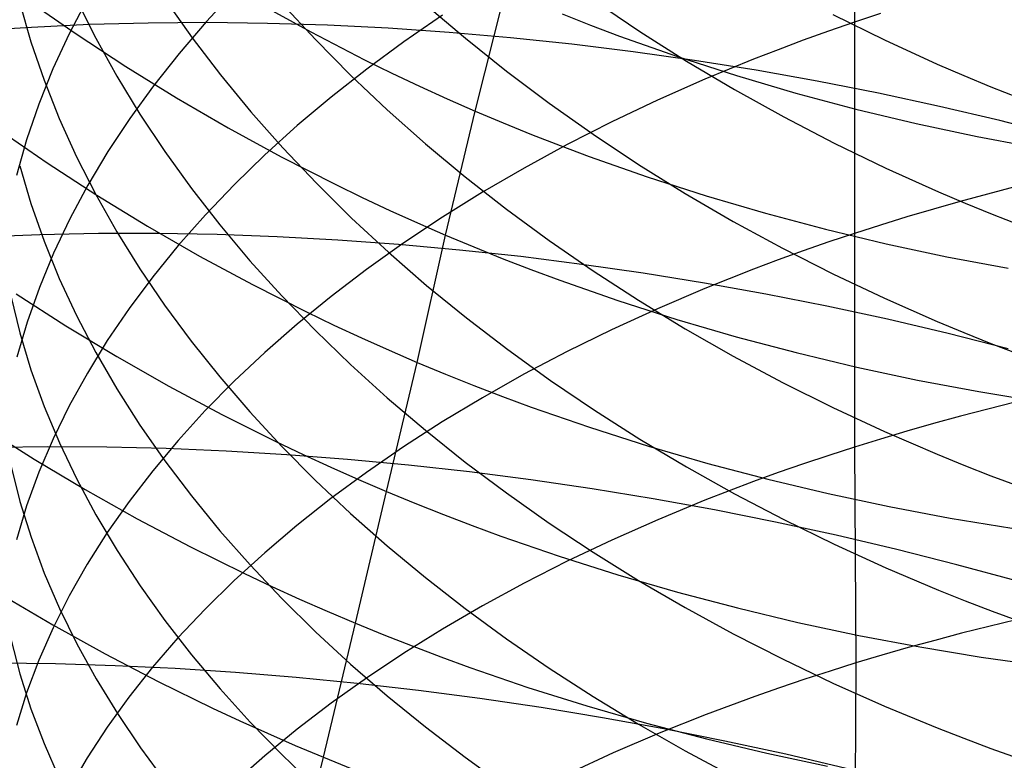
# Model space of a CAD drawing. Extents: x -383 to 1849, y -1185 to -529.
# Tile 799 of 870: x 1817.19 to 1824.93, y -965.43 to -959.6. Entities that reach past the tile are written whole.
import ezdxf

# ---------------------------------------------------------------- set-up
doc = ezdxf.new("R2010")
doc.units = 0
doc.layers.add('PREDEFINITO', color=7, linetype='CONTINUOUS')

msp = doc.modelspace()

# ---------------------------------------------------------------- linework, layer by layer
at = {"layer": 'PREDEFINITO'}
for p, q in [((1823.7559, -957.9807, 657.5933), (1823.7547, -959.6191, 658.7322)), ((1818.8845, -959.37, 651.9485), (1818.6567, -959.6158, 651.5876)), ((1820.7711, -960.3177, 525.9202), (1821.0107, -959.368, 527.0062)), ((1817.1891, -959.4677, 639.854), (1817.2765, -959.7726, 639.4836)), ((1817.2515, -959.4448, 523.899), (1817.6326, -959.71, 524.0536)), ((1817.7201, -959.4367, 648.6018), (1817.578, -959.7101, 648.2199)), ((1817.636, -959.4398, 637.2734), (1817.7871, -959.7435, 636.9207)), ((1818.3352, -959.4428, 634.7778), (1818.5455, -959.7403, 634.4474)), ((1819.063, -959.4664, 525.5323), (1819.4784, -959.6956, 525.6449)), ((1819.2513, -959.4707, 632.3687), (1819.515, -959.7552, 632.0666)), ((1820.3823, -959.4794, 630.0851), (1820.695, -959.7454, 629.8154)), ((1821.7097, -959.4495, 627.9354), (1822.0671, -959.6911, 627.7019)), ((1820.515, -959.5644, 655.1138), (1820.2109, -959.7731, 654.7907)), ((1821.4556, -959.5538, 527.0748), (1821.6805, -959.6422, 527.1052)), ((1823.5855, -959.5585, 625.7456), (1823.9911, -959.7582, 625.5627)), ((1823.9594, -959.5511, 658.8453), (1823.7547, -959.6191, 658.7322)), ((1817.7378, -959.6376, 489.7442), (1817.2807, -959.6591, 489.923)), ((1818.2, -959.6253, 489.5768), (1817.7378, -959.6376, 489.7442)), ((1818.6667, -959.622, 489.4209), (1818.2, -959.6253, 489.5768)), ((1818.6567, -959.6158, 651.5876), (1818.4424, -959.8657, 651.2212)), ((1819.1374, -959.6279, 489.2768), (1818.6667, -959.622, 489.4209)), ((1819.6115, -959.6427, 489.1444), (1819.1374, -959.6279, 489.2768)), ((1820.0885, -959.6665, 489.024), (1819.6115, -959.6427, 489.1444)), ((1821.6805, -959.6422, 527.1052), (1821.9069, -959.7276, 527.1329)), ((1823.7547, -959.6191, 658.7322), (1823.5525, -959.6891, 658.616)), ((1823.7547, -959.6191, 658.7322), (1823.7551, -961.2797, 659.8387)), ((1817.2807, -959.6591, 489.923), (1816.8291, -959.6897, 490.1132)), ((1817.578, -959.7101, 648.2199), (1817.4509, -959.9859, 647.835)), ((1817.6326, -959.71, 524.0536), (1818.0229, -959.9661, 524.1986)), ((1819.4784, -959.6956, 525.6449), (1819.9018, -959.9141, 525.7472)), ((1820.5679, -959.6994, 488.9157), (1820.0885, -959.6665, 489.024)), ((1821.0491, -959.7411, 488.8196), (1820.5679, -959.6994, 488.9157)), ((1821.9069, -959.7276, 527.1329), (1822.3642, -959.8893, 527.1804)), ((1822.0671, -959.6911, 627.7019), (1822.4347, -959.9242, 627.477)), ((1823.5525, -959.6891, 658.616), (1823.3527, -959.761, 658.4968)), ((1817.2765, -959.7726, 639.4836), (1817.3803, -960.0759, 639.1156)), ((1817.7871, -959.7435, 636.9207), (1817.9533, -960.0443, 636.5717)), ((1818.5455, -959.7403, 634.4474), (1818.7697, -960.0336, 634.1221)), ((1819.515, -959.7552, 632.0666), (1819.7914, -960.0342, 631.7708)), ((1820.2109, -959.7731, 654.7907), (1819.9191, -959.9874, 654.4596)), ((1820.695, -959.7454, 629.8154), (1821.0192, -960.0045, 629.5531)), ((1821.5315, -959.7917, 488.7358), (1821.0491, -959.7411, 488.8196)), ((1822.0148, -959.8512, 488.6644), (1821.5315, -959.7917, 488.7358)), ((1823.3527, -959.761, 658.4968), (1823.1554, -959.8349, 658.3747)), ((1823.9911, -959.7582, 625.5627), (1824.4055, -959.9477, 625.3899)), ((1818.4424, -959.8657, 651.2212), (1818.2419, -960.1194, 650.8498)), ((1822.4982, -959.9196, 488.6056), (1822.0148, -959.8512, 488.6644)), ((1822.3642, -959.8893, 527.1804), (1822.8267, -960.0391, 527.2174)), ((1823.1554, -959.8349, 658.3747), (1822.9606, -959.9107, 658.2496)), ((1818.0229, -959.9661, 524.1986), (1818.4221, -960.2129, 524.3339)), ((1819.9018, -959.9141, 525.7472), (1820.1163, -960.0192, 525.7945)), ((1822.4347, -959.9242, 627.477), (1822.8123, -960.1487, 627.261)), ((1822.9813, -959.9967, 488.5595), (1822.4982, -959.9196, 488.6056)), ((1822.9606, -959.9107, 658.2496), (1822.5786, -960.0678, 657.991)), ((1824.4055, -959.9477, 625.3899), (1824.6158, -960.0385, 625.3073)), ((1817.4509, -959.9859, 647.835), (1817.3392, -960.264, 647.4475)), ((1817.9533, -960.0443, 636.5717), (1818.1343, -960.342, 636.2268)), ((1818.7697, -960.0336, 634.1221), (1819.0075, -960.3225, 633.8022)), ((1819.9191, -959.9874, 654.4596), (1819.6395, -960.2071, 654.1209)), ((1819.7914, -960.0342, 631.7708), (1820.0802, -960.3074, 631.4816)), ((1820.1163, -960.0192, 525.7945), (1820.3328, -960.1216, 525.8391)), ((1821.0192, -960.0045, 629.5531), (1821.3547, -960.2564, 629.2986)), ((1822.8267, -960.0391, 527.2174), (1823.2941, -960.1769, 527.2441)), ((1823.4636, -960.0826, 488.5263), (1822.9813, -959.9967, 488.5595)), ((1824.6158, -960.0385, 625.3073), (1824.8283, -960.1266, 625.2273)), ((1817.3803, -960.0759, 639.1156), (1817.5001, -960.3773, 638.7504)), ((1818.2419, -960.1194, 650.8498), (1818.0556, -960.3766, 650.4737)), ((1820.3328, -960.1216, 525.8391), (1820.551, -960.2211, 525.881)), ((1822.5786, -960.0678, 657.991), (1822.2071, -960.2322, 657.7214)), ((1823.9445, -960.1773, 488.506), (1823.4636, -960.0826, 488.5263)), ((1822.8123, -960.1487, 627.261), (1823.1996, -960.3642, 627.0544)), ((1823.2941, -960.1769, 527.2441), (1823.7658, -960.3027, 527.2605)), ((1824.4234, -960.2806, 488.4988), (1823.9445, -960.1773, 488.506)), ((1824.8283, -960.1266, 625.2273), (1825.0429, -960.212, 625.1501)), ((1817.3392, -960.264, 647.4475), (1817.243, -960.5441, 647.0577)), ((1818.4221, -960.2129, 524.3339), (1818.8298, -960.45, 524.4592)), ((1819.6395, -960.2071, 654.1209), (1819.3726, -960.4317, 653.775)), ((1820.551, -960.2211, 525.881), (1820.7711, -960.3177, 525.9202)), ((1821.3547, -960.2564, 629.2986), (1821.701, -960.5007, 629.0523)), ((1822.2071, -960.2322, 657.7214), (1821.8461, -960.4035, 657.4412)), ((1818.1343, -960.342, 636.2268), (1818.3299, -960.6362, 635.8863)), ((1819.0075, -960.3225, 633.8022), (1819.2587, -960.6066, 633.488)), ((1820.0802, -960.3074, 631.4816), (1820.3811, -960.5745, 631.1994)), ((1820.5396, -961.2936, 524.8553), (1820.7711, -960.3177, 525.9202)), ((1820.7711, -960.3177, 525.9202), (1820.9928, -960.4114, 525.9567)), ((1823.7658, -960.3027, 527.2605), (1824.2413, -960.4165, 527.2668)), ((1824.8999, -960.3926, 488.5048), (1824.4234, -960.2806, 488.4988)), ((1817.5001, -960.3773, 638.7504), (1817.6357, -960.6765, 638.3883)), ((1818.0556, -960.3766, 650.4737), (1817.8836, -960.6371, 650.0933)), ((1819.3726, -960.4317, 653.775), (1819.1186, -960.6612, 653.4223)), ((1820.9928, -960.4114, 525.9567), (1821.2163, -960.5021, 525.9904)), ((1821.8461, -960.4035, 657.4412), (1821.4961, -960.5815, 657.1507)), ((1823.1996, -960.3642, 627.0544), (1823.5963, -960.5702, 626.8573)), ((1824.2413, -960.4165, 527.2668), (1824.7199, -960.5183, 527.2629)), ((1825.3734, -960.5133, 488.5241), (1824.8999, -960.3926, 488.5048)), ((1817.0218, -960.4632, 522.836), (1817.4039, -960.7256, 522.9939)), ((1818.8298, -960.45, 524.4592), (1819.2457, -960.677, 524.5742)), ((1821.2163, -960.5021, 525.9904), (1821.4413, -960.5899, 526.0214)), ((1821.701, -960.5007, 629.0523), (1822.0579, -960.7372, 628.8144)), ((1817.243, -960.5441, 647.0577), (1817.1627, -960.8257, 646.6662)), ((1820.3811, -960.5745, 631.1994), (1820.6939, -960.8351, 630.9244)), ((1821.4961, -960.5815, 657.1507), (1821.1572, -960.766, 656.8505)), ((1823.5963, -960.5702, 626.8573), (1824.002, -960.7666, 626.6702)), ((1824.7199, -960.5183, 527.2629), (1825.2012, -960.6082, 527.2491)), ((1817.8836, -960.6371, 650.0933), (1817.7262, -960.9006, 649.7091)), ((1818.3299, -960.6362, 635.8863), (1818.5396, -960.9267, 635.5506)), ((1819.1186, -960.6612, 653.4223), (1818.8777, -960.8951, 653.0632)), ((1819.2587, -960.6066, 633.488), (1819.5228, -960.8857, 633.1798)), ((1821.4413, -960.5899, 526.0214), (1821.6679, -960.6748, 526.0497)), ((1817.4039, -960.7256, 522.9939), (1817.7951, -960.9792, 523.142)), ((1817.6357, -960.6765, 638.3883), (1817.7867, -960.9732, 638.0296)), ((1819.2457, -960.677, 524.5742), (1819.6696, -960.8935, 524.6787)), ((1821.6679, -960.6748, 526.0497), (1822.1255, -960.8356, 526.0982)), ((1822.0579, -960.7372, 628.8144), (1822.4252, -960.9655, 628.5854)), ((1817.1888, -960.7473, 640.9769), (1817.2764, -961.0449, 640.6006)), ((1821.1572, -960.766, 656.8505), (1820.8297, -960.9567, 656.5409)), ((1824.002, -960.7666, 626.6702), (1824.4165, -960.953, 626.4934)), ((1818.8777, -960.8951, 653.0632), (1818.6501, -961.1333, 652.6982)), ((1819.5228, -960.8857, 633.1798), (1819.7997, -961.1593, 632.878)), ((1819.6696, -960.8935, 524.6787), (1819.8843, -960.9977, 524.727)), ((1820.6939, -960.8351, 630.9244), (1821.0182, -961.0889, 630.6571)), ((1822.1255, -960.8356, 526.0982), (1822.5884, -960.9848, 526.136)), ((1817.7262, -960.9006, 649.7091), (1817.5836, -961.1667, 649.3214)), ((1817.7867, -960.9732, 638.0296), (1817.9528, -961.2671, 637.6748)), ((1818.5396, -960.9267, 635.5506), (1818.7634, -961.2131, 635.2201)), ((1820.8297, -960.9567, 656.5409), (1820.5139, -961.1533, 656.2224)), ((1822.4252, -960.9655, 628.5854), (1822.8025, -961.1853, 628.3654)), ((1824.4165, -960.953, 626.4934), (1824.6269, -961.0423, 626.4089)), ((1825.0179, -960.9149, 660.4778), (1824.5882, -961.0287, 660.2773)), ((1817.2764, -961.0449, 640.6006), (1817.3804, -961.3409, 640.2266)), ((1817.7951, -960.9792, 523.142), (1818.1952, -961.2235, 523.2802)), ((1819.8843, -960.9977, 524.727), (1820.101, -961.0991, 524.7725)), ((1822.5884, -960.9848, 526.136), (1823.0562, -961.1221, 526.1632)), ((1824.5882, -961.0287, 660.2773), (1824.3766, -961.0886, 660.1723)), ((1824.6269, -961.0423, 626.4089), (1824.8395, -961.129, 626.3271)), ((1820.101, -961.0991, 524.7725), (1820.3194, -961.1978, 524.8153)), ((1821.0182, -961.0889, 630.6571), (1821.3537, -961.3357, 630.3977)), ((1823.0562, -961.1221, 526.1632), (1823.5282, -961.2477, 526.1799)), ((1824.3766, -961.0886, 660.1723), (1824.1671, -961.1503, 660.0642)), ((1824.8395, -961.129, 626.3271), (1825.054, -961.213, 626.248)), ((1817.5836, -961.1667, 649.3214), (1817.456, -961.4353, 648.9307)), ((1818.6501, -961.1333, 652.6982), (1818.4361, -961.3755, 652.3275)), ((1819.7997, -961.1593, 632.878), (1820.0889, -961.4273, 632.583)), ((1820.5139, -961.1533, 656.2224), (1820.2099, -961.3556, 655.8953)), ((1820.3194, -961.1978, 524.8153), (1820.5396, -961.2936, 524.8553)), ((1822.8025, -961.1853, 628.3654), (1823.1894, -961.3962, 628.1549)), ((1824.1671, -961.1503, 660.0642), (1823.96, -961.2141, 659.953)), ((1817.8081, -961.2814, 488.5092), (1817.3474, -961.2907, 488.6787)), ((1818.2733, -961.281, 488.3514), (1817.8081, -961.2814, 488.5092)), ((1817.9528, -961.2671, 637.6748), (1818.1338, -961.5579, 637.3241)), ((1818.1952, -961.2235, 523.2802), (1818.6037, -961.4583, 523.4082)), ((1818.7426, -961.2895, 488.2055), (1818.2733, -961.281, 488.3514)), ((1818.7634, -961.2131, 635.2201), (1819.0007, -961.4951, 634.895)), ((1823.5282, -961.2477, 526.1799), (1824.0039, -961.3615, 526.1862)), ((1823.7551, -961.2797, 659.8387), (1823.5528, -961.3473, 659.7213)), ((1823.96, -961.2141, 659.953), (1823.7551, -961.2797, 659.8387)), ((1823.7551, -961.2797, 659.8387), (1823.7563, -962.9611, 660.9132)), ((1817.3474, -961.2907, 488.6787), (1816.8918, -961.309, 488.8597)), ((1817.3804, -961.3409, 640.2266), (1817.5004, -961.6351, 639.8554)), ((1819.2153, -961.3067, 488.0715), (1818.7426, -961.2895, 488.2055)), ((1819.6909, -961.3327, 487.9497), (1819.2153, -961.3067, 488.0715)), ((1820.169, -961.3675, 487.8401), (1819.6909, -961.3327, 487.9497)), ((1820.2099, -961.3556, 655.8953), (1819.918, -961.5632, 655.5601)), ((1820.3156, -962.2946, 523.8127), (1820.5396, -961.2936, 524.8553)), ((1820.5396, -961.2936, 524.8553), (1820.7615, -961.3866, 524.8925)), ((1821.3537, -961.3357, 630.3977), (1821.7001, -961.5751, 630.1467)), ((1823.5528, -961.3473, 659.7213), (1823.3528, -961.4169, 659.6008)), ((1824.0039, -961.3615, 526.1862), (1824.4828, -961.4635, 526.1821)), ((1817.456, -961.4353, 648.9307), (1817.3439, -961.706, 648.5374)), ((1818.4361, -961.3755, 652.3275), (1818.236, -961.6214, 651.9518)), ((1820.0889, -961.4273, 632.583), (1820.3902, -961.6893, 632.295)), ((1820.6489, -961.411, 487.7428), (1820.169, -961.3675, 487.8401)), ((1821.1302, -961.4631, 487.6581), (1820.6489, -961.411, 487.7428)), ((1820.7615, -961.3866, 524.8925), (1820.9851, -961.4766, 524.9269)), ((1823.3528, -961.4169, 659.6008), (1823.1554, -961.4883, 659.4774)), ((1823.1894, -961.3962, 628.1549), (1823.5858, -961.598, 627.9541)), ((1818.6037, -961.4583, 523.4082), (1819.0203, -961.6832, 523.5257)), ((1819.0007, -961.4951, 634.895), (1819.2514, -961.7725, 634.5757)), ((1820.9851, -961.4766, 524.9269), (1821.2103, -961.5638, 524.9586)), ((1821.6123, -961.5239, 487.5859), (1821.1302, -961.4631, 487.6581)), ((1823.1554, -961.4883, 659.4774), (1822.9604, -961.5615, 659.3509)), ((1824.4828, -961.4635, 526.1821), (1824.9644, -961.5537, 526.1679)), ((1818.1338, -961.5579, 637.3241), (1818.3293, -961.8453, 636.9779)), ((1819.918, -961.5632, 655.5601), (1819.6385, -961.7761, 655.2172)), ((1821.2103, -961.5638, 524.9586), (1821.4371, -961.6481, 524.9874)), ((1822.0947, -961.5933, 487.5265), (1821.6123, -961.5239, 487.5859)), ((1821.7001, -961.5751, 630.1467), (1822.0571, -961.8067, 629.9042)), ((1822.5769, -961.6712, 487.48), (1822.0947, -961.5933, 487.5265)), ((1822.9604, -961.5615, 659.3509), (1822.5782, -961.7134, 659.0894)), ((1817.5004, -961.6351, 639.8554), (1817.6361, -961.9272, 639.4873)), ((1818.236, -961.6214, 651.9518), (1818.05, -961.8707, 651.5712)), ((1821.4371, -961.6481, 524.9874), (1821.8949, -961.808, 525.0368)), ((1823.0583, -961.7577, 487.4465), (1822.5769, -961.6712, 487.48)), ((1823.5858, -961.598, 627.9541), (1823.9913, -961.7903, 627.7635)), ((1817.3439, -961.706, 648.5374), (1817.2472, -961.9786, 648.1418)), ((1819.0203, -961.6832, 523.5257), (1819.4447, -961.8977, 523.6324)), ((1820.3902, -961.6893, 632.295), (1820.7034, -961.945, 632.0144)), ((1822.5782, -961.7134, 659.0894), (1822.2064, -961.8723, 658.8168)), ((1817.1184, -961.7721, 642.4409), (1817.1895, -962.0634, 642.0568)), ((1817.1601, -961.7554, 521.9489), (1817.552, -962.0066, 522.1005)), ((1819.2514, -961.7725, 634.5757), (1819.5151, -962.0449, 634.2626)), ((1819.6385, -961.7761, 655.2172), (1819.3716, -961.9938, 654.867)), ((1821.8949, -961.808, 525.0368), (1822.3579, -961.9563, 525.0753)), ((1822.0571, -961.8067, 629.9042), (1822.4244, -962.0304, 629.6707)), ((1823.5384, -961.8527, 487.426), (1823.0583, -961.7577, 487.4465)), ((1823.9913, -961.7903, 627.7635), (1824.4056, -961.9729, 627.5832)), ((1818.05, -961.8707, 651.5712), (1817.8784, -962.1232, 651.1864)), ((1818.3293, -961.8453, 636.9779), (1818.539, -962.1291, 636.6366)), ((1819.4447, -961.8977, 523.6324), (1819.6597, -962.0011, 523.6817)), ((1822.2064, -961.8723, 658.8168), (1821.8453, -962.038, 658.5333)), ((1824.0167, -961.9562, 487.4189), (1823.5384, -961.8527, 487.426)), ((1817.2472, -961.9786, 648.1418), (1817.1664, -962.2527, 647.7444)), ((1817.6361, -961.9272, 639.4873), (1817.7872, -962.2169, 639.1227)), ((1820.7034, -961.945, 632.0144), (1821.028, -962.194, 631.7416)), ((1822.3579, -961.9563, 525.0753), (1822.8258, -962.093, 525.1029)), ((1824.4926, -962.0681, 487.4251), (1824.0167, -961.9562, 487.4189)), ((1824.4056, -961.9729, 627.5832), (1824.6159, -962.0604, 627.4971)), ((1817.552, -962.0066, 522.1005), (1817.9527, -962.2487, 522.2419)), ((1819.3716, -961.9938, 654.867), (1819.1176, -962.2162, 654.5099)), ((1819.5151, -962.0449, 634.2626), (1819.7915, -962.3121, 633.956)), ((1819.6597, -962.0011, 523.6817), (1819.8766, -962.1017, 523.7282)), ((1821.8453, -962.038, 658.5333), (1821.4951, -962.2102, 658.2396)), ((1822.4244, -962.0304, 629.6707), (1822.8017, -962.2457, 629.4465)), ((1817.1895, -962.0634, 642.0568), (1817.2773, -962.3534, 641.6747)), ((1817.8784, -962.1232, 651.1864), (1817.7213, -962.3786, 650.7976)), ((1818.539, -962.1291, 636.6366), (1818.7627, -962.4089, 636.3004)), ((1819.8766, -962.1017, 523.7282), (1820.0952, -962.1996, 523.7719)), ((1822.8258, -962.093, 525.1029), (1823.2978, -962.2182, 525.1198)), ((1824.9656, -962.1884, 487.4448), (1824.4926, -962.0681, 487.4251)), ((1824.6159, -962.0604, 627.4971), (1824.8284, -962.1453, 627.4137)), ((1820.0952, -962.1996, 523.7719), (1820.3156, -962.2946, 523.8127)), ((1821.028, -962.194, 631.7416), (1821.3638, -962.4362, 631.4769)), ((1821.4951, -962.2102, 658.2396), (1821.1561, -962.3887, 657.9359)), ((1824.8284, -962.1453, 627.4137), (1825.0429, -962.2276, 627.3331)), ((1817.7872, -962.2169, 639.1227), (1817.9534, -962.504, 638.7619)), ((1817.9527, -962.2487, 522.2419), (1818.3617, -962.4814, 522.3728)), ((1819.1176, -962.2162, 654.5099), (1818.8767, -962.443, 654.1464)), ((1822.8017, -962.2457, 629.4465), (1823.1888, -962.4524, 629.2319)), ((1823.2978, -962.2182, 525.1198), (1823.7736, -962.3318, 525.126)), ((1817.2773, -962.3534, 641.6747), (1817.3813, -962.6419, 641.2951)), ((1819.7915, -962.3121, 633.956), (1820.0803, -962.5737, 633.6563)), ((1820.0755, -963.3114, 522.7869), (1820.3156, -962.2946, 523.8127)), ((1820.3156, -962.2946, 523.8127), (1820.5377, -962.3869, 523.8507)), ((1823.7736, -962.3318, 525.126), (1824.2525, -962.4338, 525.1217)), ((1817.7213, -962.3786, 650.7976), (1817.579, -962.6367, 650.4053)), ((1818.8767, -962.443, 654.1464), (1818.6492, -962.6739, 653.7767)), ((1818.7627, -962.4089, 636.3004), (1819, -962.6844, 635.9699)), ((1820.5377, -962.3869, 523.8507), (1820.7615, -962.4763, 523.8858)), ((1821.1561, -962.3887, 657.9359), (1820.8285, -962.5732, 657.6227)), ((1821.3638, -962.4362, 631.4769), (1821.7105, -962.6711, 631.2207)), ((1824.2525, -962.4338, 525.1217), (1824.734, -962.5243, 525.107)), ((1817.9534, -962.504, 638.7619), (1818.1345, -962.788, 638.4053)), ((1818.3617, -962.4814, 522.3728), (1818.7789, -962.7044, 522.4931)), ((1820.7615, -962.4763, 523.8858), (1820.9868, -962.5629, 523.918)), ((1823.1888, -962.4524, 629.2319), (1823.5852, -962.6501, 629.0272)), ((1824.734, -962.5243, 525.107), (1825.2176, -962.6031, 525.0818)), ((1820.0803, -962.5737, 633.6563), (1820.3813, -962.8294, 633.3638)), ((1820.8285, -962.5732, 657.6227), (1820.5125, -962.7635, 657.3004)), ((1820.9868, -962.5629, 523.918), (1821.2136, -962.6466, 523.9474)), ((1817.3813, -962.6419, 641.2951), (1817.5014, -962.9286, 640.9183)), ((1817.579, -962.6367, 650.4053), (1817.4519, -962.8971, 650.0098)), ((1818.6492, -962.6739, 653.7767), (1818.4353, -962.9086, 653.4015)), ((1821.2136, -962.6466, 523.9474), (1821.6715, -962.8055, 523.9978)), ((1821.7105, -962.6711, 631.2207), (1822.0678, -962.8984, 630.9732)), ((1823.5852, -962.6501, 629.0272), (1823.9908, -962.8386, 628.8329)), ((1825.019, -962.6091, 661.5596), (1824.5893, -962.7189, 661.3568)), ((1818.7789, -962.7044, 522.4931), (1819.2038, -962.9173, 522.6023)), ((1819, -962.6844, 635.9699), (1819.2506, -962.9554, 635.6452)), ((1824.5893, -962.7189, 661.3568), (1824.3777, -962.7766, 661.2506)), ((1816.9106, -962.8071, 520.9273), (1817.3032, -963.0553, 521.0819)), ((1818.1345, -962.788, 638.4053), (1818.3301, -963.0688, 638.0533)), ((1820.5125, -962.7635, 657.3004), (1820.2084, -962.9592, 656.9695)), ((1820.3813, -962.8294, 633.3638), (1820.6941, -963.079, 633.0788)), ((1821.6715, -962.8055, 523.9978), (1822.1346, -962.953, 524.037)), ((1824.3777, -962.7766, 661.2506), (1824.1682, -962.8362, 661.1413)), ((1817.4519, -962.8971, 650.0098), (1817.3401, -963.1596, 649.6117)), ((1818.4353, -962.9086, 653.4015), (1818.2352, -963.147, 653.021)), ((1822.0678, -962.8984, 630.9732), (1822.4354, -963.1179, 630.7348)), ((1823.9611, -962.8978, 661.0288), (1823.7563, -962.9611, 660.9132)), ((1824.1682, -962.8362, 661.1413), (1823.9611, -962.8978, 661.0288)), ((1823.9908, -962.8386, 628.8329), (1824.4051, -963.0174, 628.6491)), ((1817.4092, -962.9596, 487.4807), (1816.9493, -962.9657, 487.6524)), ((1817.8737, -962.9621, 487.3208), (1817.4092, -962.9596, 487.4807)), ((1817.5014, -962.9286, 640.9183), (1817.6372, -963.2132, 640.5446)), ((1818.3422, -962.9732, 487.1729), (1817.8737, -962.9621, 487.3208)), ((1818.8143, -962.9929, 487.0372), (1818.3422, -962.9732, 487.1729)), ((1819.2038, -962.9173, 522.6023), (1819.419, -963.0199, 522.6528)), ((1819.2506, -962.9554, 635.6452), (1819.5142, -963.2216, 635.3268)), ((1820.2084, -962.9592, 656.9695), (1819.9165, -963.1603, 656.6303)), ((1822.1346, -962.953, 524.037), (1822.6023, -963.0892, 524.0651)), ((1823.7563, -962.9611, 660.9132), (1823.5539, -963.0264, 660.7944)), ((1823.7563, -962.9611, 660.9132), (1823.7664, -964.6599, 661.9591)), ((1817.3032, -963.0553, 521.0819), (1817.7045, -963.2947, 521.226)), ((1819.2894, -963.0212, 486.9137), (1818.8143, -962.9929, 487.0372)), ((1819.767, -963.0579, 486.8027), (1819.2894, -963.0212, 486.9137)), ((1819.419, -963.0199, 522.6528), (1819.6361, -963.1198, 522.7004)), ((1820.2465, -963.1032, 486.7041), (1819.767, -963.0579, 486.8027)), ((1823.5539, -963.0264, 660.7944), (1823.354, -963.0935, 660.6726)), ((1824.4051, -963.0174, 628.6491), (1824.6155, -963.1032, 628.5613)), ((1817.1187, -963.1044, 643.5161), (1817.1901, -963.3882, 643.1261)), ((1818.3301, -963.0688, 638.0533), (1818.5398, -963.346, 637.7061)), ((1819.6361, -963.1198, 522.7004), (1819.8549, -963.217, 522.7451)), ((1820.7274, -963.1569, 486.6182), (1820.2465, -963.1032, 486.7041)), ((1820.6941, -963.079, 633.0788), (1821.0184, -963.3221, 632.8017)), ((1822.4354, -963.1179, 630.7348), (1822.8129, -963.3293, 630.5059)), ((1822.6023, -963.0892, 524.0651), (1823.0742, -963.214, 524.0821)), ((1823.354, -963.0935, 660.6726), (1823.1565, -963.1625, 660.5477)), ((1824.6155, -963.1032, 628.5613), (1824.828, -963.1864, 628.4763)), ((1817.3401, -963.1596, 649.6117), (1817.2438, -963.424, 649.2113)), ((1817.6372, -963.2132, 640.5446), (1817.7884, -963.4955, 640.1746)), ((1818.2352, -963.147, 653.021), (1818.0492, -963.3887, 652.6357)), ((1819.5142, -963.2216, 635.3268), (1819.7906, -963.4827, 635.015)), ((1819.9165, -963.1603, 656.6303), (1819.637, -963.3663, 656.2833)), ((1819.8549, -963.217, 522.7451), (1820.0755, -963.3114, 522.7869)), ((1821.2092, -963.2191, 486.5451), (1820.7274, -963.1569, 486.6182)), ((1821.6913, -963.2896, 486.4849), (1821.2092, -963.2191, 486.5451)), ((1823.1565, -963.1625, 660.5477), (1822.9616, -963.2332, 660.4198)), ((1823.0742, -963.214, 524.0821), (1823.5497, -963.3274, 524.0883)), ((1824.828, -963.1864, 628.4763), (1825.0425, -963.2671, 628.3941)), ((1817.7045, -963.2947, 521.226), (1818.1142, -963.525, 521.3596)), ((1822.1733, -963.3684, 486.4377), (1821.6913, -963.2896, 486.4849)), ((1822.9616, -963.2332, 660.4198), (1822.5794, -963.3799, 660.1553)), ((1818.5398, -963.346, 637.7061), (1818.7636, -963.6194, 637.3642)), ((1819.637, -963.3663, 656.2833), (1819.3701, -963.5771, 655.9289)), ((1819.8298, -964.347, 521.7815), (1820.0755, -963.3114, 522.7869)), ((1820.0755, -963.3114, 522.7869), (1820.2978, -963.4031, 522.8257)), ((1821.0184, -963.3221, 632.8017), (1821.3539, -963.5585, 632.5328)), ((1822.6545, -963.4556, 486.4037), (1822.1733, -963.3684, 486.4377)), ((1822.8129, -963.3293, 630.5059), (1823.2001, -963.5321, 630.2869)), ((1823.5497, -963.3274, 524.0883), (1824.0283, -963.4294, 524.0837)), ((1817.2438, -963.424, 649.2113), (1817.1634, -963.6899, 648.809)), ((1817.1901, -963.3882, 643.1261), (1817.2782, -963.6708, 642.7381)), ((1818.0492, -963.3887, 652.6357), (1817.8776, -963.6335, 652.246)), ((1820.2978, -963.4031, 522.8257), (1820.5217, -963.492, 522.8617)), ((1822.5794, -963.3799, 660.1553), (1822.2076, -963.5334, 659.8795)), ((1824.0283, -963.4294, 524.0837), (1824.5094, -963.52, 524.0684)), ((1817.7884, -963.4955, 640.1746), (1817.9547, -963.7752, 639.8084)), ((1818.1142, -963.525, 521.3596), (1818.5318, -963.7457, 521.4821)), ((1819.7906, -963.4827, 635.015), (1820.0794, -963.7383, 634.7102)), ((1820.5217, -963.492, 522.8617), (1820.7471, -963.5781, 522.8947)), ((1823.1345, -963.551, 486.3831), (1822.6545, -963.4556, 486.4037)), ((1824.5094, -963.52, 524.0684), (1824.9925, -963.5991, 524.0426)), ((1819.3701, -963.5771, 655.9289), (1819.1161, -963.7924, 655.5675)), ((1820.7471, -963.5781, 522.8947), (1820.9741, -963.6614, 522.9248)), ((1821.3539, -963.5585, 632.5328), (1821.7003, -963.7877, 632.2724)), ((1822.2076, -963.5334, 659.8795), (1821.8465, -963.6935, 659.5927)), ((1823.6128, -963.6546, 486.3758), (1823.1345, -963.551, 486.3831)), ((1823.2001, -963.5321, 630.2869), (1823.5967, -963.7262, 630.0779)), ((1817.2782, -963.6708, 642.7381), (1817.3826, -963.9519, 642.3525)), ((1817.8776, -963.6335, 652.246), (1817.7206, -963.8812, 651.8523)), ((1818.7636, -963.6194, 637.3642), (1819.0009, -963.8887, 637.028)), ((1820.9741, -963.6614, 522.9248), (1821.4322, -963.8196, 522.9764)), ((1824.0888, -963.7665, 486.3821), (1823.6128, -963.6546, 486.3758)), ((1818.5318, -963.7457, 521.4821), (1818.9572, -963.9565, 521.5935)), ((1820.0794, -963.7383, 634.7102), (1820.3803, -963.9882, 634.4127)), ((1821.8465, -963.6935, 659.5927), (1821.4963, -963.8599, 659.2955)), ((1823.5967, -963.7262, 630.0779), (1824.0024, -963.9112, 629.8795)), ((1817.9547, -963.7752, 639.8084), (1818.1358, -964.0519, 639.4465)), ((1819.1161, -963.7924, 655.5675), (1818.8752, -964.012, 655.1995)), ((1821.4322, -963.8196, 522.9764), (1821.8954, -963.9666, 523.0165)), ((1821.7003, -963.7877, 632.2724), (1822.0573, -964.0097, 632.0211)), ((1824.5619, -963.8865, 486.4021), (1824.0888, -963.7665, 486.3821)), ((1817.7206, -963.8812, 651.8523), (1817.5784, -964.1314, 651.455)), ((1819.0009, -963.8887, 637.028), (1819.2515, -964.1536, 636.6977)), ((1821.4963, -963.8599, 659.2955), (1821.1573, -964.0323, 658.9883)), ((1824.0024, -963.9112, 629.8795), (1824.4168, -964.0868, 629.6918)), ((1825.0316, -964.0146, 486.436), (1824.5619, -963.8865, 486.4021)), ((1817.3826, -963.9519, 642.3525), (1817.5031, -964.2314, 641.9698)), ((1818.9572, -963.9565, 521.5935), (1819.1727, -964.0581, 521.6449)), ((1820.3803, -963.9882, 634.4127), (1820.6931, -964.2321, 634.1229)), ((1821.8954, -963.9666, 523.0165), (1822.3633, -964.1025, 523.0453)), ((1818.1358, -964.0519, 639.4465), (1818.3314, -964.3255, 639.0892)), ((1818.8752, -964.012, 655.1995), (1818.6477, -964.2356, 654.8254)), ((1819.1727, -964.0581, 521.6449), (1819.39, -964.157, 521.6934)), ((1821.1573, -964.0323, 658.9883), (1820.8296, -964.2106, 658.6714)), ((1822.0573, -964.0097, 632.0211), (1822.4247, -964.224, 631.7789)), ((1817.0483, -964.1233, 520.0844), (1817.4503, -964.36, 520.2312)), ((1817.5784, -964.1314, 651.455), (1817.4513, -964.3839, 651.0546)), ((1822.3633, -964.1025, 523.0453), (1822.8353, -964.2271, 523.0628)), ((1824.4168, -964.0868, 629.6918), (1824.6272, -964.171, 629.6022)), ((1819.2515, -964.1536, 636.6977), (1819.5152, -964.4138, 636.3738)), ((1819.39, -964.157, 521.6934), (1819.609, -964.2534, 521.7389)), ((1820.8296, -964.2106, 658.6714), (1820.5137, -964.3945, 658.3454)), ((1822.4247, -964.224, 631.7789), (1822.802, -964.4303, 631.5464)), ((1822.8353, -964.2271, 523.0628), (1823.3108, -964.3406, 523.0692)), ((1824.6272, -964.171, 629.6022), (1824.8397, -964.2527, 629.5154)), ((1817.5031, -964.2314, 641.9698), (1817.6393, -964.5089, 641.5903)), ((1818.6477, -964.2356, 654.8254), (1818.4338, -964.4629, 654.4456)), ((1819.609, -964.2534, 521.7389), (1819.8298, -964.347, 521.7815)), ((1820.6931, -964.2321, 634.1229), (1821.0173, -964.4696, 633.841)), ((1824.8397, -964.2527, 629.5154), (1825.0542, -964.3319, 629.4315)), ((1817.4503, -964.36, 520.2312), (1817.8605, -964.5876, 520.3672)), ((1818.3314, -964.3255, 639.0892), (1818.5413, -964.5956, 638.7369)), ((1819.578, -965.4014, 520.7967), (1819.8298, -964.347, 521.7815)), ((1819.8298, -964.347, 521.7815), (1820.0522, -964.4379, 521.8211)), ((1823.3108, -964.3406, 523.0692), (1823.7893, -964.4428, 523.0646)), ((1825.0278, -964.3199, 662.6136), (1824.5986, -964.4259, 662.4082)), ((1817.4513, -964.3839, 651.0546), (1817.3395, -964.6385, 650.6514)), ((1819.5152, -964.4138, 636.3738), (1819.7915, -964.6689, 636.0565)), ((1820.0522, -964.4379, 521.8211), (1820.2763, -964.5261, 521.8577)), ((1820.5137, -964.3945, 658.3454), (1820.2096, -964.5837, 658.0105)), ((1822.802, -964.4303, 631.5464), (1823.1891, -964.6283, 631.3238)), ((1823.7893, -964.4428, 523.0646), (1824.2703, -964.5338, 523.049)), ((1824.5986, -964.4259, 662.4082), (1824.3872, -964.4817, 662.3008)), ((1817.1183, -964.4695, 644.5489), (1817.1892, -964.7455, 644.1534)), ((1817.6393, -964.5089, 641.5903), (1817.7909, -964.7841, 641.2143)), ((1818.4338, -964.4629, 654.4456), (1818.2338, -964.6938, 654.0605)), ((1820.2763, -964.5261, 521.8577), (1820.5019, -964.6116, 521.8913)), ((1821.0173, -964.4696, 633.841), (1821.3528, -964.7006, 633.5675)), ((1824.3872, -964.4817, 662.3008), (1824.178, -964.5392, 662.1901)), ((1824.2703, -964.5338, 523.049), (1824.7533, -964.6136, 523.0226)), ((1817.8605, -964.5876, 520.3672), (1818.2787, -964.8059, 520.492)), ((1818.5413, -964.5956, 638.7369), (1818.765, -964.862, 638.3899)), ((1820.2096, -964.5837, 658.0105), (1819.9176, -964.778, 657.6674)), ((1820.5019, -964.6116, 521.8913), (1820.729, -964.6943, 521.922)), ((1823.971, -964.5987, 662.0762), (1823.7664, -964.6599, 661.9591)), ((1824.178, -964.5392, 662.1901), (1823.971, -964.5987, 662.0762)), ((1824.7533, -964.6136, 523.0226), (1825.2377, -964.6822, 522.9855)), ((1817.4703, -964.6676, 486.3345), (1817.0056, -964.662, 486.4965)), ((1817.3395, -964.6385, 650.6514), (1817.2434, -964.8949, 650.2459)), ((1817.939, -964.6816, 486.1847), (1817.4703, -964.6676, 486.3345)), ((1818.4114, -964.704, 486.0471), (1817.939, -964.6816, 486.1847)), ((1819.7915, -964.6689, 636.0565), (1820.0803, -964.9188, 635.7463)), ((1823.1891, -964.6283, 631.3238), (1823.5855, -964.8178, 631.1115)), ((1823.7664, -964.6599, 661.9591), (1823.5642, -964.723, 661.8388)), ((1823.7664, -964.6599, 661.9591), (1823.7559, -966.3864, 662.9599)), ((1817.1892, -964.7455, 644.1534), (1817.2768, -965.0202, 643.7601)), ((1818.2338, -964.6938, 654.0605), (1818.0479, -964.9279, 653.6705)), ((1818.8868, -964.7347, 485.9219), (1818.4114, -964.704, 486.0471)), ((1819.3647, -964.7736, 485.8092), (1818.8868, -964.7347, 485.9219)), ((1820.729, -964.6943, 521.922), (1821.1873, -964.8515, 521.9744)), ((1821.3528, -964.7006, 633.5675), (1821.6992, -964.9247, 633.3028)), ((1823.5642, -964.723, 661.8388), (1823.3645, -964.7878, 661.7154)), ((1817.7909, -964.7841, 641.2143), (1817.9576, -965.0568, 640.8423)), ((1818.2787, -964.8059, 520.492), (1818.7046, -965.0145, 520.6053)), ((1819.8446, -964.8208, 485.7091), (1819.3647, -964.7736, 485.8092)), ((1819.9176, -964.778, 657.6674), (1819.6381, -964.9771, 657.3163)), ((1820.326, -964.8762, 485.6219), (1819.8446, -964.8208, 485.7091)), ((1823.3645, -964.7878, 661.7154), (1823.1672, -964.8544, 661.5889)), ((1823.5855, -964.8178, 631.1115), (1823.9911, -964.9985, 630.9099)), ((1817.2434, -964.8949, 650.2459), (1817.163, -965.1528, 649.8384)), ((1818.765, -964.862, 638.3899), (1819.0024, -965.1243, 638.0487)), ((1820.0803, -964.9188, 635.7463), (1820.3812, -965.1632, 635.4435)), ((1820.8083, -964.9397, 485.5475), (1820.326, -964.8762, 485.6219)), ((1821.1873, -964.8515, 521.9744), (1821.6507, -964.9977, 522.0152)), ((1821.6992, -964.9247, 633.3028), (1822.0562, -965.1416, 633.047)), ((1822.9724, -964.9228, 661.4594), (1822.5904, -965.0646, 661.1915)), ((1823.1672, -964.8544, 661.5889), (1822.9724, -964.9228, 661.4594)), ((1818.0479, -964.9279, 653.6705), (1817.8763, -965.165, 653.276)), ((1819.6381, -964.9771, 657.3163), (1819.3712, -965.1809, 656.9577)), ((1821.2909, -965.0113, 485.4861), (1820.8083, -964.9397, 485.5475)), ((1821.6507, -964.9977, 522.0152), (1822.1187, -965.1329, 522.0444)), ((1823.9911, -964.9985, 630.9099), (1824.4055, -965.1699, 630.7192)), ((1817.2768, -965.0202, 643.7601), (1817.3807, -965.2936, 643.3693)), ((1817.9576, -965.0568, 640.8423), (1818.1391, -965.3267, 640.4746)), ((1818.7046, -965.0145, 520.6053), (1818.9203, -965.1151, 520.6576)), ((1821.7734, -965.0911, 485.438), (1821.2909, -965.0113, 485.4861)), ((1822.5904, -965.0646, 661.1915), (1822.2188, -965.213, 660.9121)), ((1818.9203, -965.1151, 520.6576), (1819.1378, -965.2132, 520.707)), ((1819.0024, -965.1243, 638.0487), (1819.253, -965.3823, 637.7135)), ((1822.2552, -965.1788, 485.4031), (1821.7734, -965.0911, 485.438)), ((1822.0562, -965.1416, 633.047), (1822.4235, -965.3511, 632.8007)), ((1822.1187, -965.1329, 522.0444), (1822.5907, -965.2572, 522.0621)), ((1817.8763, -965.165, 653.276), (1817.7194, -965.4048, 652.8774)), ((1819.3712, -965.1809, 656.9577), (1819.1171, -965.3891, 656.592)), ((1819.1378, -965.2132, 520.707), (1819.3571, -965.3086, 520.7534)), ((1820.3812, -965.1632, 635.4435), (1820.6939, -965.4016, 635.1485)), ((1822.2188, -965.213, 660.9121), (1821.8578, -965.3677, 660.6217)), ((1822.7358, -965.2746, 485.3817), (1822.2552, -965.1788, 485.4031)), ((1824.4055, -965.1699, 630.7192), (1824.6159, -965.2522, 630.6281)), ((1817.3807, -965.2936, 643.3693), (1817.5006, -965.5653, 642.9814)), ((1819.3571, -965.3086, 520.7534), (1819.578, -965.4014, 520.7967)), ((1822.5907, -965.2572, 522.0621), (1823.0663, -965.3704, 522.0685)), ((1823.2147, -965.3783, 485.3738), (1822.7358, -965.2746, 485.3817)), ((1824.6159, -965.2522, 630.6281), (1824.8283, -965.332, 630.5399)), ((1818.1391, -965.3267, 640.4746), (1818.3352, -965.5935, 640.1115)), ((1819.1171, -965.3891, 656.592), (1818.8762, -965.6014, 656.2197)), ((1819.253, -965.3823, 637.7135), (1819.5167, -965.6358, 637.3848)), ((1821.8578, -965.3677, 660.6217), (1821.5076, -965.5286, 660.3206)), ((1822.4235, -965.3511, 632.8007), (1822.8008, -965.5528, 632.5642)), ((1823.0663, -965.3704, 522.0685), (1823.5448, -965.4727, 522.0636)), ((1823.6913, -965.4899, 485.3797), (1823.2147, -965.3783, 485.3738)), ((1824.8283, -965.332, 630.5399), (1825.0429, -965.4093, 630.4546)), ((1817.7194, -965.4048, 652.8774), (1817.5773, -965.6472, 652.4753)), ((1819.3126, -966.4709, 519.8318), (1819.578, -965.4014, 520.7967)), ((1819.578, -965.4014, 520.7967), (1819.8006, -965.4916, 520.837)), ((1820.6939, -965.4016, 635.1485), (1821.0181, -965.634, 634.8617))]:
    msp.add_line(p, q, dxfattribs=at)

doc.saveas('drawing.dxf')
